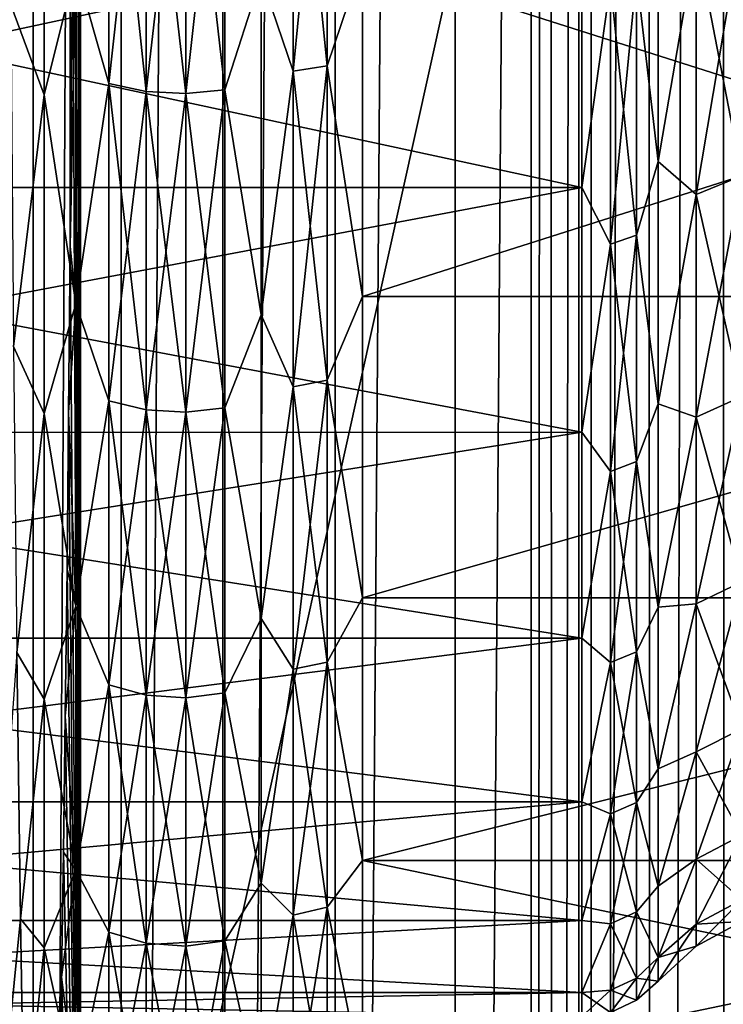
# Model space of a CAD drawing. Header units: metres. Extents: x -206 to 75, y -104 to 104.
# Tile 709 of 1056: x -40.3 to -36.77, y -15.29 to -10.35. Entities that reach past the tile are written whole.
import ezdxf

# ---------------------------------------------------------------- set-up
doc = ezdxf.new("R2010")
doc.units = ezdxf.units.M
doc.layers.add('solid_01_1-CONSUMER_THERM_B_125288', color=7, linetype='CONTINUOUS')

msp = doc.modelspace()

# ---------------------------------------------------------------- linework, layer by layer
at = {"layer": 'solid_01_1-CONSUMER_THERM_B_125288'}
for points in [[(-37.64893, 67.310463), (-65.493088, -75.014526), (-65.514557, 74.985474)], [(-37.64893, 67.310463), (-37.75058, 66.766258), (-65.493088, -75.014526)], [(-37.75058, 66.766258), (-37.7505, 66.212639), (-65.493088, -75.014526)], [(-37.7505, 66.212639), (-37.731541, -66.233742), (-65.493088, -75.014526)], [(-37.7505, 66.212639), (-37.648693, 65.668465), (-37.731541, -66.233742)], [(-37.648693, 65.668465), (-37.62989, -65.689537), (-37.731541, -66.233742)], [(-37.648693, 65.668465), (-37.448631, 65.15226), (-37.62989, -65.689537)], [(-37.448631, 65.15226), (-37.429974, -65.173279), (-37.62989, -65.689537)], [(-37.448631, 65.15226), (-37.15712, 64.68161), (-37.429974, -65.173279)], [(-37.15712, 64.68161), (-37.138596, -64.702545), (-37.429974, -65.173279)], [(-37.15712, 64.68161), (-36.784092, 64.272545), (-37.138596, -64.702545)], [(-36.784092, 64.272545), (-36.765686, -64.293373), (-37.138596, -64.702545)], [(-36.784092, 64.272545), (-36.342251, 63.938988), (-36.765686, -64.293373)], [(-38.120426, 41.018177, 108.410858), (-37.500069, 41.072453, 108.410858), (-38.120388, -41.018238, 108.410858)], [(-38.120388, -41.018238, 108.410858), (-37.500069, 41.072453, 108.410858), (-37.500031, -41.072514, 108.410858)], [(-37.500069, 41.072453, 108.410858), (37.499931, 41.072487, 108.410858), (-37.500031, -41.072514, 108.410858)], [(37.499931, 41.072487, 108.410858), (37.499969, -41.072479, 108.410858), (-37.500031, -41.072514, 108.410858)], [(-38.120426, 41.018177, 108.410858), (-38.721893, -40.857067, 108.410858), (-38.721931, 40.857006, 108.410858)], [(-38.120426, 41.018177, 108.410858), (-38.120388, -41.018238, 108.410858), (-38.721893, -40.857067, 108.410858)], [(-38.721931, 40.857006, 108.410858), (-39.286274, -40.593891, 108.410858), (-39.286312, 40.59383, 108.410858)], [(-38.721931, 40.857006, 108.410858), (-38.721893, -40.857067, 108.410858), (-39.286274, -40.593891, 108.410858)], [(-39.286312, 40.59383, 108.410858), (-39.796379, -40.236713, 108.410858), (-39.796417, 40.236649, 108.410858)], [(-39.286312, 40.59383, 108.410858), (-39.286274, -40.593891, 108.410858), (-39.796379, -40.236713, 108.410858)], [(-39.796417, 40.236649, 108.410858), (-40.236713, -39.796379, 108.410858), (-40.236752, 39.796318, 108.410858)], [(-39.796417, 40.236649, 108.410858), (-39.796379, -40.236713, 108.410858), (-40.236713, -39.796379, 108.410858)], [(-40.236752, 39.796318, 108.410858), (-40.593891, -39.286274, 108.410858), (-40.593929, 39.286209, 108.410858)], [(-40.236752, 39.796318, 108.410858), (-40.236713, -39.796379, 108.410858), (-40.593891, -39.286274, 108.410858)], [(-42.500034, -37.500031, 108.5), (42.499931, 37.500008, 108.5), (-42.500069, 37.499969, 108.5)], [(-42.500034, -37.500031, 108.5), (42.499966, -37.499992, 108.5), (42.499931, 37.500008, 108.5)], [(-40.007381, -0.000084, 6.7), (-40.000042, -18.500031, 6), (-40.000057, 18.499969, 6)], [(-40.000057, 18.499969, 6), (-40.000042, -18.500031, 6), (-31.800058, 18.499973, 6)], [(-40.000042, -18.500031, 6), (-31.800041, -18.500027, 6), (-31.800058, 18.499973, 6)], [(-40.007381, -0.000084, 6.7), (-40.008652, -2.07559, 6.821424), (-40.000042, -18.500031, 6)], [(-40.008652, -2.07559, 6.821424), (-40.012451, -4.123462, 7.184189), (-40.000042, -18.500031, 6)], [(-40.012451, -4.123462, 7.184189), (-40.018719, -6.114038, 7.782975), (-40.000042, -18.500031, 6)], [(-40.018719, -6.114038, 7.782975), (-40.027382, -8.021975, 8.610116), (-40.000042, -18.500031, 6)], [(-40.027382, -8.021975, 8.610116), (-40.038315, -9.820438, 9.654139), (-40.000042, -18.500031, 6)], [(-38.933014, -10.60709, 10.252247), (-39.093311, -10.133675, 9.818882), (-38.933014, -8.881306, 9.117181)], [(-38.933014, -8.881306, 39.88282), (-39.093311, -10.133675, 39.181118), (-38.933014, -10.60709, 38.747753)], [(-38.933014, -10.60709, 38.747753), (-38.761566, -10.579131, 38.710197), (-38.761566, -8.857896, 39.842274)], [(-38.933014, -8.881306, 39.88282), (-38.933014, -10.60709, 38.747753), (-38.761566, -8.857896, 39.842274)], [(-38.933014, -8.881306, 9.117181), (-38.761566, -8.857896, 9.157727), (-38.761566, -10.579131, 10.289802)], [(-38.933014, -10.60709, 10.252247), (-38.933014, -8.881306, 9.117181), (-38.761566, -10.579131, 10.289802)], [(-38.584896, -10.054776, 39.066814), (-38.761566, -8.857896, 39.842274), (-38.761566, -10.579131, 38.710197)], [(-38.761566, -10.579131, 10.289802), (-38.761566, -8.857896, 9.157727), (-38.584896, -10.054776, 9.933186)], [(-39.85767, -10.668637, 38.830425), (-39.85767, -8.932838, 39.972076), (-40.022545, -10.086448, 39.112755)], [(-39.85767, -8.932838, 9.027923), (-39.85767, -10.668637, 10.169576), (-40.022545, -10.086448, 9.887244)], [(-39.670082, -10.708112, 10.116551), (-39.85767, -10.668637, 10.169576), (-39.85767, -8.932838, 9.027923)], [(-39.670086, -8.965891, 8.970675), (-39.670082, -10.708112, 10.116551), (-39.85767, -8.932838, 9.027923)], [(-39.670086, -8.965891, 40.029324), (-39.85767, -8.932838, 39.972076), (-39.85767, -10.668637, 38.830425)], [(-40.18243, -10.724228, 38.905098), (-40.182434, -8.979385, 40.052696), (-40.349819, -10.274163, 39.399616)], [(-40.022545, -10.086448, 39.112755), (-40.182434, -8.979385, 40.052696), (-40.18243, -10.724228, 38.905098)], [(-39.670082, -10.708112, 38.88345), (-39.670086, -8.965891, 40.029324), (-39.85767, -10.668637, 38.830425)], [(-39.471989, -10.718734, 10.102283), (-39.670082, -10.708112, 10.116551), (-39.670086, -8.965891, 8.970675)], [(-39.471989, -8.974785, 8.95527), (-39.471989, -10.718734, 10.102283), (-39.670086, -8.965891, 8.970675)], [(-39.471989, -8.974785, 40.044731), (-39.670086, -8.965891, 40.029324), (-39.670082, -10.708112, 38.88345)], [(-39.471989, -10.718734, 38.897717), (-39.471989, -8.974785, 40.044731), (-39.670082, -10.708112, 38.88345)], [(-39.275631, -8.95897, 8.982662), (-39.275631, -10.699846, 10.127654), (-39.471989, -8.974785, 8.95527)], [(-39.275631, -8.95897, 40.017338), (-39.471989, -8.974785, 40.044731), (-39.471989, -10.718734, 38.897717)], [(-39.275631, -10.699846, 38.872345), (-39.275631, -8.95897, 40.017338), (-39.471989, -10.718734, 38.897717)], [(-39.275631, -10.699846, 10.127654), (-39.471989, -10.718734, 10.102283), (-39.471989, -8.974785, 8.95527)], [(-39.093311, -10.133675, 9.818882), (-39.275631, -10.699846, 10.127654), (-39.275631, -8.95897, 8.982662)], [(-39.093311, -10.133675, 39.181118), (-39.275631, -8.95897, 40.017338), (-39.275631, -10.699846, 38.872345)], [(-37.210426, -10.124793, 35.928493), (-37.102295, -9.671396, 36.190674), (-37.102295, -11.060365, 34.886345)], [(-37.210426, -10.124793, 13.071505), (-37.102295, -11.060365, 14.113654), (-37.102295, -9.671396, 12.809325)], [(-37.102295, -11.060365, 34.886345), (-37.102295, -9.671396, 36.190674), (-36.911087, -9.944289, 35.724751)], [(-36.911087, -9.944289, 13.275251), (-37.102295, -9.671396, 12.809325), (-37.102295, -11.060365, 14.113654)], [(-44.000046, -11.189711, 13.992211), (-37.484318, -11.189698, 13.992202), (-37.484318, -9.784488, 12.672622)], [(-44.000046, -11.189711, 13.992211), (-37.484318, -9.784488, 12.672622), (-44.000046, -9.784501, 12.672629)], [(-44.000046, -9.784501, 36.32737), (-37.484318, -9.784488, 36.327377), (-37.484318, -11.189698, 35.007797)], [(-44.000046, -11.189711, 35.00779), (-44.000046, -9.784501, 36.32737), (-37.484318, -11.189698, 35.007797)], [(-40.051361, -9.819959, 9.653821), (-40.051361, -11.484176, 10.900205), (-40.038315, -9.820438, 9.654139)], [(-40.051361, -9.819959, 9.653821), (-40.022545, -10.086448, 9.887244), (-40.051361, -11.484176, 10.900205)], [(-40.038315, -9.820438, 9.654139), (-40.051361, -11.484176, 10.900205), (-40.000042, -18.500031, 6)], [(-37.341549, -10.165159, 13.025941), (-37.484318, -9.784488, 12.672622), (-37.484318, -11.189698, 13.992202)], [(-37.484318, -11.189698, 35.007797), (-37.484318, -9.784488, 36.327377), (-37.341549, -10.165159, 35.97406)], [(-36.68211, -9.861976, 35.631836), (-36.68211, -11.131866, 34.361946), (-36.911087, -9.944289, 35.724751)], [(-36.68211, -9.861976, 13.368164), (-36.911087, -9.944289, 13.275251), (-36.911083, -11.224778, 14.55574)], [(-36.68211, -11.131866, 14.638054), (-36.68211, -9.861976, 13.368164), (-36.911083, -11.224778, 14.55574)], [(-37.102295, -11.060365, 34.886345), (-36.911087, -9.944289, 35.724751), (-36.911083, -11.224778, 34.44426)], [(-36.911083, -11.224778, 14.55574), (-36.911087, -9.944289, 13.275251), (-37.102295, -11.060365, 14.113654)], [(-36.68211, -11.131866, 34.361946), (-36.911083, -11.224778, 34.44426), (-36.911087, -9.944289, 35.724751)], [(-38.584896, -11.737302, 37.748642), (-38.584896, -10.054776, 39.066814), (-38.761566, -10.579131, 38.710197)], [(-38.761566, -10.579131, 10.289802), (-38.584896, -10.054776, 9.933186), (-38.584896, -11.737302, 11.25136)], [(-33.300045, -10.054772, 9.933185), (-33.300045, -11.737396, 11.251452), (-38.584896, -10.054776, 9.933186)], [(-33.300045, -10.054789, 39.066803), (-38.584896, -10.054776, 39.066814), (-38.584896, -11.737302, 37.748642)], [(-33.300045, -11.737396, 11.251452), (-38.584896, -11.737302, 11.25136), (-38.584896, -10.054776, 9.933186)], [(-33.300045, -11.737415, 37.748531), (-33.300045, -10.054789, 39.066803), (-38.584896, -11.737302, 37.748642)], [(-40.022545, -11.774382, 37.790337), (-40.022545, -10.086448, 39.112755), (-40.18243, -10.724228, 38.905098)], [(-40.022545, -10.086448, 9.887244), (-40.022545, -11.774382, 11.209661), (-40.051361, -11.484176, 10.900205)], [(-39.85767, -10.668637, 38.830425), (-40.022545, -10.086448, 39.112755), (-40.022545, -11.774382, 37.790337)], [(-39.85767, -10.668637, 10.169576), (-40.022545, -11.774382, 11.209661), (-40.022545, -10.086448, 9.887244)], [(-37.210426, -10.124793, 13.071505), (-37.341549, -10.165159, 13.025941), (-37.341549, -11.474089, 14.33487)], [(-37.210426, -11.428525, 14.375237), (-37.210426, -10.124793, 13.071505), (-37.341549, -11.474089, 14.33487)], [(-37.210426, -10.124793, 35.928493), (-37.210426, -11.428525, 34.624763), (-37.341549, -10.165159, 35.97406)], [(-37.210426, -10.124793, 35.928493), (-37.102295, -11.060365, 34.886345), (-37.210426, -11.428525, 34.624763)], [(-37.210426, -11.428525, 14.375237), (-37.102295, -11.060365, 14.113654), (-37.210426, -10.124793, 13.071505)], [(-39.093311, -10.133675, 9.818882), (-39.093311, -11.829402, 11.1474), (-39.275631, -10.699846, 10.127654)], [(-39.093311, -11.829402, 37.8526), (-39.093311, -10.133675, 39.181118), (-39.275631, -10.699846, 38.872345)], [(-38.933014, -10.60709, 10.252247), (-39.093311, -11.829402, 11.1474), (-39.093311, -10.133675, 9.818882)], [(-38.933014, -10.60709, 38.747753), (-39.093311, -10.133675, 39.181118), (-39.093311, -11.829402, 37.8526)], [(-37.341549, -11.474089, 14.33487), (-37.341549, -10.165159, 13.025941), (-37.484318, -11.189698, 13.992202)], [(-37.484318, -11.189698, 35.007797), (-37.341549, -10.165159, 35.97406), (-37.341549, -11.474089, 34.665131)], [(-37.210426, -11.428525, 34.624763), (-37.341549, -11.474089, 34.665131), (-37.341549, -10.165159, 35.97406)], [(-40.18243, -10.724228, 38.905098), (-40.349819, -10.274163, 39.399616), (-40.335644, -11.987603, 38.046116)], [(-38.933014, -12.189432, 11.579989), (-39.093311, -11.829402, 11.1474), (-38.933014, -10.60709, 10.252247)], [(-38.933014, -10.60709, 38.747753), (-39.093311, -11.829402, 37.8526), (-38.933014, -12.189432, 37.42001)], [(-38.933014, -12.189432, 37.42001), (-38.761566, -12.157302, 37.385956), (-38.761566, -10.579131, 38.710197)], [(-38.933014, -10.60709, 38.747753), (-38.933014, -12.189432, 37.42001), (-38.761566, -10.579131, 38.710197)], [(-38.933014, -10.60709, 10.252247), (-38.761566, -10.579131, 10.289802), (-38.761566, -12.157302, 11.614045)], [(-38.933014, -12.189432, 11.579989), (-38.933014, -10.60709, 10.252247), (-38.761566, -12.157302, 11.614045)], [(-38.584896, -11.737302, 37.748642), (-38.761566, -10.579131, 38.710197), (-38.761566, -12.157302, 37.385956)], [(-38.761566, -12.157302, 11.614045), (-38.761566, -10.579131, 10.289802), (-38.584896, -11.737302, 11.25136)], [(-39.857666, -12.26016, 37.494976), (-39.85767, -10.668637, 38.830425), (-40.022545, -11.774382, 37.790337)], [(-39.85767, -10.668637, 10.169576), (-39.857666, -12.26016, 11.505022), (-40.022545, -11.774382, 11.209661)], [(-39.670082, -12.305524, 11.456939), (-39.857666, -12.26016, 11.505022), (-39.85767, -10.668637, 10.169576)], [(-39.670082, -10.708112, 10.116551), (-39.670082, -12.305524, 11.456939), (-39.85767, -10.668637, 10.169576)], [(-39.670082, -10.708112, 38.88345), (-39.85767, -10.668637, 38.830425), (-39.857666, -12.26016, 37.494976)], [(-39.670082, -12.305524, 37.54306), (-39.670082, -10.708112, 38.88345), (-39.857666, -12.26016, 37.494976)], [(-39.471989, -12.317731, 11.444001), (-39.670082, -12.305524, 11.456939), (-39.670082, -10.708112, 10.116551)], [(-39.471989, -10.718734, 10.102283), (-39.471989, -12.317731, 11.444001), (-39.670082, -10.708112, 10.116551)], [(-39.471989, -10.718734, 38.897717), (-39.670082, -10.708112, 38.88345), (-39.670082, -12.305524, 37.54306)], [(-39.471989, -12.317731, 37.556), (-39.471989, -10.718734, 38.897717), (-39.670082, -12.305524, 37.54306)], [(-39.275631, -10.699846, 10.127654), (-39.275627, -12.296025, 11.467008), (-39.471989, -10.718734, 10.102283)], [(-39.275631, -10.699846, 38.872345), (-39.471989, -10.718734, 38.897717), (-39.471989, -12.317731, 37.556)], [(-39.275627, -12.296025, 37.532993), (-39.275631, -10.699846, 38.872345), (-39.471989, -12.317731, 37.556)], [(-39.275627, -12.296025, 11.467008), (-39.471989, -12.317731, 11.444001), (-39.471989, -10.718734, 10.102283)], [(-39.093311, -11.829402, 11.1474), (-39.275627, -12.296025, 11.467008), (-39.275631, -10.699846, 10.127654)], [(-39.093311, -11.829402, 37.8526), (-39.275631, -10.699846, 38.872345), (-39.275627, -12.296025, 37.532993)], [(-40.18243, -12.324044, 37.562691), (-40.18243, -10.724228, 38.905098), (-40.335644, -11.987603, 38.046116)], [(-40.022545, -11.774382, 37.790337), (-40.18243, -10.724228, 38.905098), (-40.18243, -12.324044, 37.562691)], [(-37.210426, -11.428525, 34.624763), (-37.102295, -11.060365, 34.886345), (-37.102295, -12.274905, 33.418221)], [(-37.210426, -11.428525, 14.375237), (-37.102295, -12.274905, 15.58178), (-37.102295, -11.060365, 14.113654)], [(-37.102295, -12.274905, 33.418221), (-37.102295, -11.060365, 34.886345), (-36.911083, -11.224778, 34.44426)], [(-36.911083, -11.224778, 14.55574), (-37.102295, -11.060365, 14.113654), (-37.102295, -12.274905, 15.58178)], [(-36.68211, -11.131866, 34.361946), (-36.68211, -12.239428, 32.948246), (-36.911083, -11.224778, 34.44426)], [(-36.68211, -11.131866, 14.638054), (-36.911083, -11.224778, 14.55574), (-36.911083, -12.341585, 15.981239)], [(-36.68211, -12.239428, 16.051754), (-36.68211, -11.131866, 14.638054), (-36.911083, -12.341585, 15.981239)], [(-44.000046, -12.418452, 15.477508), (-37.484318, -12.418441, 15.477496), (-37.484318, -11.189698, 13.992202)], [(-44.000046, -12.418452, 15.477508), (-37.484318, -11.189698, 13.992202), (-44.000046, -11.189711, 13.992211)], [(-44.000046, -11.189711, 35.00779), (-37.484318, -11.189698, 35.007797), (-37.484318, -12.418441, 33.522503)], [(-44.000046, -12.418452, 33.522491), (-44.000046, -11.189711, 35.00779), (-37.484318, -12.418441, 33.522503)], [(-37.341549, -11.474089, 14.33487), (-37.484318, -11.189698, 13.992202), (-37.484318, -12.418441, 15.477496)], [(-37.484318, -12.418441, 33.522503), (-37.484318, -11.189698, 35.007797), (-37.341549, -11.474089, 34.665131)], [(-37.102295, -12.274905, 33.418221), (-36.911083, -11.224778, 34.44426), (-36.911083, -12.341585, 33.018761)], [(-36.911083, -12.341585, 15.981239), (-36.911083, -11.224778, 14.55574), (-37.102295, -12.274905, 15.58178)], [(-36.68211, -12.239428, 32.948246), (-36.911083, -12.341585, 33.018761), (-36.911083, -11.224778, 34.44426)], [(-37.210426, -11.428525, 14.375237), (-37.341549, -11.474089, 14.33487), (-37.341549, -12.615701, 15.792031)], [(-37.210426, -12.565603, 15.826611), (-37.210426, -11.428525, 14.375237), (-37.341549, -12.615701, 15.792031)], [(-37.210426, -11.428525, 34.624763), (-37.210426, -12.565603, 33.173389), (-37.341549, -11.474089, 34.665131)], [(-37.210426, -11.428525, 34.624763), (-37.102295, -12.274905, 33.418221), (-37.210426, -12.565603, 33.173389)], [(-37.210426, -12.565603, 15.826611), (-37.102295, -12.274905, 15.58178), (-37.210426, -11.428525, 14.375237)], [(-40.051361, -11.484176, 10.900205), (-40.059067, -12.318703, 11.635873), (-40.000042, -18.500031, 6)], [(-40.022545, -11.774382, 11.209661), (-40.059067, -12.318703, 11.635873), (-40.051361, -11.484176, 10.900205)], [(-37.341549, -12.615701, 15.792031), (-37.341549, -11.474089, 14.33487), (-37.484318, -12.418441, 15.477496)], [(-37.484318, -12.418441, 33.522503), (-37.341549, -11.474089, 34.665131), (-37.341549, -12.615701, 33.20797)], [(-37.210426, -12.565603, 33.173389), (-37.341549, -12.615701, 33.20797), (-37.341549, -11.474089, 34.665131)], [(-38.584892, -13.248671, 36.23727), (-38.584896, -11.737302, 37.748642), (-38.761566, -12.157302, 37.385956)], [(-38.761566, -12.157302, 11.614045), (-38.584896, -11.737302, 11.25136), (-38.584892, -13.248671, 12.762729)], [(-33.300045, -11.737415, 37.748531), (-38.584896, -11.737302, 37.748642), (-38.584892, -13.248671, 36.23727)], [(-33.300045, -11.737396, 11.251452), (-38.584892, -13.248671, 12.762729), (-38.584896, -11.737302, 11.25136)], [(-33.300045, -11.737396, 11.251452), (-33.300045, -13.248784, 12.76287), (-38.584892, -13.248671, 12.762729)], [(-33.300045, -13.2488, 36.23711), (-33.300045, -11.737415, 37.748531), (-38.584892, -13.248671, 36.23727)], [(-40.022545, -13.290535, 36.274166), (-40.022545, -11.774382, 37.790337), (-40.18243, -12.324044, 37.562691)], [(-40.022545, -11.774382, 11.209661), (-40.022545, -13.290535, 12.725836), (-40.059067, -12.318703, 11.635873)], [(-39.857666, -12.26016, 37.494976), (-40.022545, -11.774382, 37.790337), (-40.022545, -13.290535, 36.274166)], [(-39.857666, -12.26016, 11.505022), (-40.022545, -13.290535, 12.725836), (-40.022545, -11.774382, 11.209661)], [(-39.093311, -11.829402, 11.1474), (-39.093311, -13.352631, 12.670629), (-39.275627, -12.296025, 11.467008)], [(-39.093311, -13.352631, 36.329372), (-39.093311, -11.829402, 37.8526), (-39.275627, -12.296025, 37.532993)], [(-38.933014, -12.189432, 11.579989), (-39.093311, -13.352631, 12.670629), (-39.093311, -11.829402, 11.1474)], [(-38.933014, -12.189432, 37.42001), (-39.093311, -11.829402, 37.8526), (-39.093311, -13.352631, 36.329372)], [(-40.18243, -12.324044, 37.562691), (-40.335644, -11.987603, 38.046116), (-40.319405, -13.523507, 36.495472)], [(-38.933014, -13.606933, 13.082453), (-39.093311, -13.352631, 12.670629), (-38.933014, -12.189432, 11.579989)], [(-38.933014, -12.189432, 37.42001), (-39.093311, -13.352631, 36.329372), (-38.933014, -13.606933, 35.917545)], [(-38.933014, -13.606933, 35.917545), (-38.761566, -13.571067, 35.887451), (-38.761566, -12.157302, 37.385956)], [(-38.933014, -12.189432, 37.42001), (-38.933014, -13.606933, 35.917545), (-38.761566, -12.157302, 37.385956)], [(-38.933014, -12.189432, 11.579989), (-38.761566, -12.157302, 11.614045), (-38.761566, -13.571067, 13.112548)], [(-38.933014, -13.606933, 13.082453), (-38.933014, -12.189432, 11.579989), (-38.761566, -13.571067, 13.112548)], [(-38.584892, -13.248671, 36.23727), (-38.761566, -12.157302, 37.385956), (-38.761566, -13.571067, 35.887451)], [(-38.761566, -13.571067, 13.112548), (-38.761566, -12.157302, 11.614045), (-38.584892, -13.248671, 12.762729)], [(-36.68211, -12.239428, 32.948246), (-36.68211, -13.168512, 31.411352), (-36.911083, -12.341585, 33.018761)], [(-36.68211, -12.239428, 16.051754), (-36.911083, -12.341585, 15.981239), (-36.911083, -13.278424, 17.53096)], [(-36.68211, -13.168512, 17.588648), (-36.68211, -12.239428, 16.051754), (-36.911083, -13.278424, 17.53096)], [(-39.857666, -13.685886, 35.983795), (-39.857666, -12.26016, 37.494976), (-40.022545, -13.290535, 36.274166)], [(-39.857666, -12.26016, 11.505022), (-39.857666, -13.685886, 13.016204), (-40.022545, -13.290535, 12.725836)], [(-39.670082, -13.736526, 12.973712), (-39.857666, -13.685886, 13.016204), (-39.857666, -12.26016, 11.505022)], [(-39.670082, -12.305524, 11.456939), (-39.670082, -13.736526, 12.973712), (-39.857666, -12.26016, 11.505022)], [(-39.670082, -12.305524, 37.54306), (-39.857666, -12.26016, 37.494976), (-39.857666, -13.685886, 35.983795)], [(-39.275627, -12.296025, 11.467008), (-39.275627, -13.725923, 12.98261), (-39.471989, -12.317731, 11.444001)], [(-39.275627, -12.296025, 37.532993), (-39.471989, -12.317731, 37.556), (-39.471989, -13.750152, 36.03772)], [(-39.275627, -13.725923, 36.017391), (-39.275627, -12.296025, 37.532993), (-39.471989, -13.750152, 36.03772)], [(-39.093311, -13.352631, 12.670629), (-39.275627, -13.725923, 12.98261), (-39.275627, -12.296025, 11.467008)], [(-39.093311, -13.352631, 36.329372), (-39.275627, -12.296025, 37.532993), (-39.275627, -13.725923, 36.017391)], [(-37.210426, -12.565603, 33.173389), (-37.102295, -12.274905, 33.418221), (-37.102291, -13.295863, 31.809446)], [(-37.210426, -12.565603, 15.826611), (-37.102291, -13.295863, 17.190554), (-37.102295, -12.274905, 15.58178)], [(-37.102291, -13.295863, 31.809446), (-37.102295, -12.274905, 33.418221), (-36.911083, -12.341585, 33.018761)], [(-36.911083, -12.341585, 15.981239), (-37.102295, -12.274905, 15.58178), (-37.102291, -13.295863, 17.190554)], [(-40.18243, -13.757199, 36.043636), (-40.18243, -12.324044, 37.562691), (-40.319405, -13.523507, 36.495472)], [(-40.022545, -13.290535, 36.274166), (-40.18243, -12.324044, 37.562691), (-40.18243, -13.757199, 36.043636)], [(-40.059067, -12.318703, 11.635873), (-40.067291, -13.1056, 12.421453), (-40.000042, -18.500031, 6)], [(-40.022545, -13.290535, 12.725836), (-40.067291, -13.1056, 12.421453), (-40.059067, -12.318703, 11.635873)], [(-39.670082, -13.736526, 36.026287), (-39.670082, -12.305524, 37.54306), (-39.857666, -13.685886, 35.983795)], [(-39.471989, -13.750152, 12.962278), (-39.670082, -13.736526, 12.973712), (-39.670082, -12.305524, 11.456939)], [(-39.471989, -12.317731, 11.444001), (-39.471989, -13.750152, 12.962278), (-39.670082, -12.305524, 11.456939)], [(-39.471989, -12.317731, 37.556), (-39.670082, -12.305524, 37.54306), (-39.670082, -13.736526, 36.026287)], [(-39.471989, -13.750152, 36.03772), (-39.471989, -12.317731, 37.556), (-39.670082, -13.736526, 36.026287)], [(-39.275627, -13.725923, 12.98261), (-39.471989, -13.750152, 12.962278), (-39.471989, -12.317731, 11.444001)], [(-37.102291, -13.295863, 31.809446), (-36.911083, -12.341585, 33.018761), (-36.911083, -13.278424, 31.46904)], [(-36.911083, -13.278424, 17.53096), (-36.911083, -12.341585, 15.981239), (-37.102291, -13.295863, 17.190554)], [(-36.68211, -13.168512, 31.411352), (-36.911083, -13.278424, 31.46904), (-36.911083, -12.341585, 33.018761)], [(-44.000046, -13.451346, 17.105093), (-37.484314, -13.451338, 17.105082), (-37.484318, -12.418441, 15.477496)], [(-44.000046, -13.451346, 17.105093), (-37.484318, -12.418441, 15.477496), (-44.000046, -12.418452, 15.477508)], [(-44.000046, -12.418452, 33.522491), (-37.484318, -12.418441, 33.522503), (-37.484314, -13.451338, 31.894918)], [(-44.000046, -13.451346, 31.894907), (-44.000046, -12.418452, 33.522491), (-37.484314, -13.451338, 31.894918)], [(-37.341549, -12.615701, 15.792031), (-37.484318, -12.418441, 15.477496), (-37.484314, -13.451338, 17.105082)], [(-37.484314, -13.451338, 31.894918), (-37.484318, -12.418441, 33.522503), (-37.341549, -12.615701, 33.20797)], [(-37.210426, -12.565603, 15.826611), (-37.341549, -12.615701, 15.792031), (-37.341549, -13.573348, 17.376173)], [(-37.210426, -13.519448, 17.404463), (-37.210426, -12.565603, 15.826611), (-37.341549, -13.573348, 17.376173)], [(-37.210426, -12.565603, 33.173389), (-37.210426, -13.519448, 31.595537), (-37.341549, -12.615701, 33.20797)], [(-37.210426, -12.565603, 33.173389), (-37.102291, -13.295863, 31.809446), (-37.210426, -13.519448, 31.595537)], [(-37.210426, -13.519448, 17.404463), (-37.102291, -13.295863, 17.190554), (-37.210426, -12.565603, 15.826611)], [(-37.341549, -13.573348, 17.376173), (-37.341549, -12.615701, 15.792031), (-37.484314, -13.451338, 17.105082)], [(-37.484314, -13.451338, 31.894918), (-37.341549, -12.615701, 33.20797), (-37.341549, -13.573348, 31.623827)], [(-37.210426, -13.519448, 31.595537), (-37.341549, -13.573348, 31.623827), (-37.341549, -12.615701, 33.20797)], [(-40.067291, -13.1056, 12.421453), (-40.076012, -13.842073, 13.254092), (-40.000042, -18.500031, 6)], [(-40.022545, -13.290535, 12.725836), (-40.076012, -13.842073, 13.254092), (-40.067291, -13.1056, 12.421453)], [(-36.68211, -13.168512, 31.411352), (-36.68211, -13.905571, 29.773676), (-36.911083, -13.278424, 31.46904)], [(-36.68211, -13.168512, 17.588648), (-36.911083, -13.278424, 17.53096), (-36.911083, -14.021635, 19.182306)], [(-36.68211, -13.905571, 19.226324), (-36.68211, -13.168512, 17.588648), (-36.911083, -14.021635, 19.182306)], [(-38.584892, -14.566845, 34.554745), (-38.584892, -13.248671, 36.23727), (-38.761566, -13.571067, 35.887451)], [(-38.761566, -13.571067, 13.112548), (-38.584892, -13.248671, 12.762729), (-38.584892, -14.566845, 14.445254)], [(-33.300045, -13.2488, 36.23711), (-38.584892, -13.248671, 36.23727), (-38.584892, -14.566845, 34.554745)], [(-33.300045, -13.248784, 12.76287), (-38.584892, -14.566845, 14.445254), (-38.584892, -13.248671, 12.762729)], [(-33.300045, -13.248784, 12.76287), (-33.300045, -14.566917, 14.445373), (-38.584892, -14.566845, 14.445254)], [(-33.300045, -14.566931, 34.554607), (-33.300045, -13.2488, 36.23711), (-38.584892, -14.566845, 34.554745)], [(-37.102291, -14.107139, 30.0854), (-36.911083, -13.278424, 31.46904), (-36.911083, -14.021635, 29.817694)], [(-37.102291, -14.107139, 30.0854), (-37.102291, -13.295863, 31.809446), (-36.911083, -13.278424, 31.46904)], [(-36.911083, -13.278424, 17.53096), (-37.102291, -13.295863, 17.190554), (-37.102291, -14.107139, 18.9146)], [(-36.911083, -14.021635, 19.182306), (-36.911083, -13.278424, 17.53096), (-37.102291, -14.107139, 18.9146)], [(-36.68211, -13.905571, 29.773676), (-36.911083, -14.021635, 29.817694), (-36.911083, -13.278424, 31.46904)], [(-40.022545, -14.612825, 34.586361), (-40.022545, -13.290535, 36.274166), (-40.18243, -13.757199, 36.043636)], [(-40.022545, -13.290535, 12.725836), (-40.022545, -14.612825, 14.413639), (-40.076012, -13.842073, 13.254092)], [(-39.857666, -13.685886, 35.983795), (-40.022545, -13.290535, 36.274166), (-40.022545, -14.612825, 34.586361)], [(-39.857666, -13.685886, 13.016204), (-40.022545, -14.612825, 14.413639), (-40.022545, -13.290535, 12.725836)], [(-37.210426, -13.519448, 31.595537), (-37.102291, -13.295863, 31.809446), (-37.102291, -14.107139, 30.0854)], [(-37.210426, -13.519448, 17.404463), (-37.102291, -14.107139, 18.9146), (-37.102291, -13.295863, 17.190554)], [(-39.093311, -13.352631, 12.670629), (-39.093311, -14.681149, 14.366356), (-39.275627, -13.725923, 12.98261)], [(-39.093311, -14.681149, 34.633644), (-39.093311, -13.352631, 36.329372), (-39.275627, -13.725923, 36.017391)], [(-38.933014, -13.606933, 13.082453), (-39.093311, -14.681149, 14.366356), (-39.093311, -13.352631, 12.670629)], [(-38.933014, -13.606933, 35.917545), (-39.093311, -13.352631, 36.329372), (-39.093311, -14.681149, 34.633644)], [(-44.000042, -14.272106, 18.849298), (-37.484314, -13.451338, 17.105082), (-44.000046, -13.451346, 17.105093)], [(-44.000046, -13.451346, 31.894907), (-37.484314, -13.451338, 31.894918), (-37.484314, -14.272099, 30.150711)], [(-44.000042, -14.272106, 30.150702), (-44.000046, -13.451346, 31.894907), (-37.484314, -14.272099, 30.150711)], [(-44.000042, -14.272106, 18.849298), (-37.484314, -14.272099, 18.849289), (-37.484314, -13.451338, 17.105082)], [(-37.341549, -13.573348, 17.376173), (-37.484314, -13.451338, 17.105082), (-37.484314, -14.272099, 18.849289)], [(-37.484314, -14.272099, 30.150711), (-37.484314, -13.451338, 31.894918), (-37.341549, -13.573348, 31.623827)], [(-40.301342, -14.85929, 34.770786), (-40.319405, -13.523507, 36.495472), (-40.722633, -19.102186, 75)], [(-40.18243, -13.757199, 36.043636), (-40.319405, -13.523507, 36.495472), (-40.301342, -14.85929, 34.770786)], [(-37.210426, -13.519448, 17.404463), (-37.341549, -13.573348, 17.376173), (-37.341549, -14.333066, 19.064196)], [(-37.210426, -14.276149, 19.085783), (-37.210426, -13.519448, 17.404463), (-37.341549, -14.333066, 19.064196)], [(-37.210426, -13.519448, 31.595537), (-37.210426, -14.276149, 29.914217), (-37.341549, -13.573348, 31.623827)], [(-37.210426, -13.519448, 31.595537), (-37.102291, -14.107139, 30.0854), (-37.210426, -14.276149, 29.914217)], [(-37.210426, -14.276149, 19.085783), (-37.102291, -14.107139, 18.9146), (-37.210426, -13.519448, 17.404463)], [(-38.933014, -13.606933, 35.917545), (-38.93301, -14.840425, 34.260681), (-38.761566, -13.571067, 35.887451)], [(-38.933014, -13.606933, 13.082453), (-38.761566, -13.571067, 13.112548), (-38.761566, -14.801307, 14.765047)], [(-38.93301, -14.840425, 34.260681), (-38.761566, -14.801307, 34.234951), (-38.761566, -13.571067, 35.887451)], [(-38.584892, -14.566845, 34.554745), (-38.761566, -13.571067, 35.887451), (-38.761566, -14.801307, 34.234951)], [(-38.761566, -14.801307, 14.765047), (-38.761566, -13.571067, 13.112548), (-38.584892, -14.566845, 14.445254)], [(-37.341549, -14.333066, 19.064196), (-37.341549, -13.573348, 17.376173), (-37.484314, -14.272099, 18.849289)], [(-37.484314, -14.272099, 30.150711), (-37.341549, -13.573348, 31.623827), (-37.341549, -14.333066, 29.935804)], [(-37.210426, -14.276149, 29.914217), (-37.341549, -14.333066, 29.935804), (-37.341549, -13.573348, 31.623827)], [(-38.93301, -14.840425, 14.73932), (-39.093311, -14.681149, 14.366356), (-38.933014, -13.606933, 13.082453)], [(-38.933014, -13.606933, 35.917545), (-39.093311, -14.681149, 34.633644), (-38.93301, -14.840425, 34.260681)], [(-38.93301, -14.840425, 14.73932), (-38.933014, -13.606933, 13.082453), (-38.761566, -14.801307, 14.765047)], [(-39.857666, -14.926536, 34.317318), (-39.857666, -13.685886, 35.983795), (-40.022545, -14.612825, 34.586361)], [(-39.857666, -13.685886, 13.016204), (-39.857666, -14.926536, 14.682684), (-40.022545, -14.612825, 14.413639)], [(-39.670082, -14.981765, 14.646358), (-39.857666, -14.926536, 14.682684), (-39.857666, -13.685886, 13.016204)], [(-39.670082, -13.736526, 12.973712), (-39.670082, -14.981765, 14.646358), (-39.857666, -13.685886, 13.016204)], [(-39.670082, -13.736526, 36.026287), (-39.857666, -13.685886, 35.983795), (-39.857666, -14.926536, 34.317318)], [(-39.275627, -13.725923, 12.98261), (-39.275627, -14.9702, 14.653965), (-39.471989, -13.750152, 12.962278)], [(-39.275627, -13.725923, 36.017391), (-39.471989, -13.750152, 36.03772), (-39.471989, -14.996626, 34.363415)], [(-39.275627, -14.9702, 34.346035), (-39.275627, -13.725923, 36.017391), (-39.471989, -14.996626, 34.363415)], [(-39.093311, -14.681149, 14.366356), (-39.275627, -14.9702, 14.653965), (-39.275627, -13.725923, 12.98261)], [(-39.093311, -14.681149, 34.633644), (-39.275627, -13.725923, 36.017391), (-39.275627, -14.9702, 34.346035)], [(-40.18243, -15.004313, 34.368473), (-40.18243, -13.757199, 36.043636), (-40.301342, -14.85929, 34.770786)], [(-40.022545, -14.612825, 34.586361), (-40.18243, -13.757199, 36.043636), (-40.18243, -15.004313, 34.368473)], [(-39.670082, -14.981765, 34.353642), (-39.670082, -13.736526, 36.026287), (-39.857666, -14.926536, 34.317318)], [(-39.471989, -14.996626, 14.636584), (-39.670082, -14.981765, 14.646358), (-39.670082, -13.736526, 12.973712)], [(-39.471989, -13.750152, 12.962278), (-39.471989, -14.996626, 14.636584), (-39.670082, -13.736526, 12.973712)], [(-39.471989, -13.750152, 36.03772), (-39.670082, -13.736526, 36.026287), (-39.670082, -14.981765, 34.353642)], [(-39.471989, -14.996626, 34.363415), (-39.471989, -13.750152, 36.03772), (-39.670082, -14.981765, 34.353642)], [(-39.275627, -14.9702, 14.653965), (-39.471989, -14.996626, 14.636584), (-39.471989, -13.750152, 12.962278)], [(-40.076012, -13.842073, 13.254092), (-40.08519, -14.525195, 14.130426), (-40.000042, -18.500031, 6)], [(-40.022545, -14.612825, 14.413639), (-40.08519, -14.525195, 14.130426), (-40.076012, -13.842073, 13.254092)], [(-36.68211, -13.905571, 29.773676), (-36.68211, -14.439856, 28.059097), (-36.911083, -14.021635, 29.817694)], [(-36.68211, -13.905571, 19.226324), (-36.911083, -14.021635, 19.182306), (-36.911083, -14.560379, 20.911196)], [(-36.68211, -14.439856, 20.940903), (-36.68211, -13.905571, 19.226324), (-36.911083, -14.560379, 20.911196)], [(-37.102291, -14.695936, 28.273268), (-36.911083, -14.021635, 29.817694), (-36.911083, -14.560379, 28.088804)], [(-37.102291, -14.695936, 28.273268), (-37.102291, -14.107139, 30.0854), (-36.911083, -14.021635, 29.817694)], [(-36.911083, -14.021635, 19.182306), (-37.102291, -14.107139, 18.9146), (-37.102291, -14.695936, 20.726732)], [(-36.911083, -14.560379, 20.911196), (-36.911083, -14.021635, 19.182306), (-37.102291, -14.695936, 20.726732)], [(-36.68211, -14.439856, 28.059097), (-36.911083, -14.560379, 28.088804), (-36.911083, -14.021635, 29.817694)], [(-37.210426, -14.276149, 29.914217), (-37.102291, -14.107139, 30.0854), (-37.102291, -14.695936, 28.273268)], [(-37.210426, -14.276149, 19.085783), (-37.102291, -14.695936, 20.726732), (-37.102291, -14.107139, 18.9146)], [(-44.000042, -14.867786, 20.682619), (-37.484314, -14.867782, 20.68261), (-37.484314, -14.272099, 18.849289)], [(-44.000042, -14.867786, 20.682619), (-37.484314, -14.272099, 18.849289), (-44.000042, -14.272106, 18.849298)], [(-44.000042, -14.272106, 30.150702), (-37.484314, -14.272099, 30.150711), (-37.484314, -14.867782, 28.31739)], [(-44.000042, -14.867786, 28.317381), (-44.000042, -14.272106, 30.150702), (-37.484314, -14.867782, 28.31739)], [(-37.341549, -14.333066, 19.064196), (-37.484314, -14.272099, 18.849289), (-37.484314, -14.867782, 20.68261)], [(-37.484314, -14.867782, 28.31739), (-37.484314, -14.272099, 30.150711), (-37.341549, -14.333066, 29.935804)], [(-37.210426, -14.276149, 19.085783), (-37.341549, -14.333066, 19.064196), (-37.341549, -14.883776, 20.831486)], [(-37.210426, -14.824672, 20.846054), (-37.210426, -14.276149, 19.085783), (-37.341549, -14.883776, 20.831486)], [(-37.210426, -14.276149, 29.914217), (-37.210426, -14.824672, 28.153946), (-37.341549, -14.333066, 29.935804)], [(-37.210426, -14.276149, 29.914217), (-37.102291, -14.695936, 28.273268), (-37.210426, -14.824672, 28.153946)], [(-37.210426, -14.824672, 20.846054), (-37.102291, -14.695936, 20.726732), (-37.210426, -14.276149, 19.085783)], [(-37.341549, -14.883776, 20.831486), (-37.341549, -14.333066, 19.064196), (-37.484314, -14.867782, 20.68261)], [(-37.484314, -14.867782, 28.31739), (-37.341549, -14.333066, 29.935804), (-37.341549, -14.883776, 28.168514)], [(-37.210426, -14.824672, 28.153946), (-37.341549, -14.883776, 28.168514), (-37.341549, -14.333066, 29.935804)], [(-36.68211, -14.439856, 28.059097), (-36.68211, -14.763575, 26.29262), (-36.911083, -14.560379, 28.088804)], [(-36.68211, -14.439856, 20.940903), (-36.911083, -14.560379, 20.911196), (-36.911083, -14.8868, 22.692419)], [(-36.68211, -14.763575, 22.70738), (-36.68211, -14.439856, 20.940903), (-36.911083, -14.8868, 22.692419)], [(-40.08519, -14.525195, 14.130426), (-40.094788, -15.152488, 15.047215), (-40.000042, -18.500031, 6)], [(-40.022545, -14.612825, 14.413639), (-40.094788, -15.152488, 15.047215), (-40.08519, -14.525195, 14.130426)], [(-38.584892, -15.672602, 32.725601), (-38.584892, -14.566845, 34.554745), (-38.761566, -14.801307, 34.234951)], [(-38.761566, -14.801307, 14.765047), (-38.584892, -14.566845, 14.445254), (-38.584892, -15.672602, 16.274401)], [(-33.300045, -14.566931, 34.554607), (-38.584892, -14.566845, 34.554745), (-38.584892, -15.672602, 32.725601)], [(-33.300041, -15.672616, 16.274437), (-38.584892, -15.672602, 16.274401), (-38.584892, -14.566845, 14.445254)], [(-33.300045, -14.566917, 14.445373), (-33.300041, -15.672616, 16.274437), (-38.584892, -14.566845, 14.445254)], [(-33.300041, -15.672626, 32.725544), (-33.300045, -14.566931, 34.554607), (-38.584892, -15.672602, 32.725601)], [(-37.102291, -15.05297, 26.401628), (-36.911083, -14.560379, 28.088804), (-36.911083, -14.8868, 26.307581)], [(-37.102291, -15.05297, 26.401628), (-37.102291, -14.695936, 28.273268), (-36.911083, -14.560379, 28.088804)], [(-36.911083, -14.560379, 20.911196), (-37.102291, -14.695936, 20.726732), (-37.102291, -15.05297, 22.598372)], [(-36.911083, -14.8868, 22.692419), (-36.911083, -14.560379, 20.911196), (-37.102291, -15.05297, 22.598372)], [(-36.68211, -14.763575, 26.29262), (-36.911083, -14.8868, 26.307581), (-36.911083, -14.560379, 28.088804)], [(-40.022541, -15.722013, 32.751526), (-40.022545, -14.612825, 34.586361), (-40.18243, -15.004313, 34.368473)], [(-40.022545, -14.612825, 14.413639), (-40.022541, -15.722013, 16.248472), (-40.094788, -15.152488, 15.047215)], [(-39.857666, -14.926536, 34.317318), (-40.022545, -14.612825, 34.586361), (-40.022541, -15.722013, 32.751526)], [(-39.857666, -14.926536, 14.682684), (-40.022541, -15.722013, 16.248472), (-40.022545, -14.612825, 14.413639)], [(-39.093311, -14.681149, 14.366356), (-39.093307, -15.795583, 16.209854), (-39.275627, -14.9702, 14.653965)], [(-39.093307, -15.795583, 32.790146), (-39.093311, -14.681149, 34.633644), (-39.275627, -14.9702, 34.346035)], [(-38.93301, -14.840425, 14.73932), (-39.093307, -15.795583, 16.209854), (-39.093311, -14.681149, 14.366356)], [(-38.93301, -14.840425, 34.260681), (-39.093311, -14.681149, 34.633644), (-39.093307, -15.795583, 32.790146)], [(-37.210426, -14.824672, 28.153946), (-37.102291, -14.695936, 28.273268), (-37.102291, -15.05297, 26.401628)], [(-37.210426, -14.824672, 20.846054), (-37.102291, -15.05297, 22.598372), (-37.102291, -14.695936, 20.726732)], [(-36.68211, -14.763575, 22.70738), (-36.911083, -14.996139, 24.5), (-36.68211, -14.872008, 24.5)], [(-36.68211, -14.763575, 22.70738), (-36.911083, -14.8868, 22.692419), (-36.911083, -14.996139, 24.5)], [(-36.68211, -14.763575, 26.29262), (-36.68211, -14.872008, 24.5), (-36.911083, -14.8868, 26.307581)], [(-38.93301, -15.873224, 32.471817), (-38.761566, -15.831386, 32.450806), (-38.761566, -14.801307, 34.234951)], [(-38.93301, -14.840425, 34.260681), (-38.93301, -15.873224, 32.471817), (-38.761566, -14.801307, 34.234951)], [(-38.93301, -14.840425, 14.73932), (-38.761566, -14.801307, 14.765047), (-38.761566, -15.831386, 16.549194)], [(-38.584892, -15.672602, 32.725601), (-38.761566, -14.801307, 34.234951), (-38.761566, -15.831386, 32.450806)], [(-38.761566, -15.831386, 16.549194), (-38.761566, -14.801307, 14.765047), (-38.584892, -15.672602, 16.274401)], [(-44.000042, -15.228994, 22.576139), (-37.484314, -15.228991, 22.576136), (-37.484314, -14.867782, 20.68261)], [(-44.000042, -15.228994, 22.576139), (-37.484314, -14.867782, 20.68261), (-44.000042, -14.867786, 20.682619)], [(-44.000042, -14.867786, 28.317381), (-37.484314, -14.867782, 28.31739), (-37.484314, -15.228991, 26.423864)], [(-44.000042, -15.228994, 26.423861), (-44.000042, -14.867786, 28.317381), (-37.484314, -15.228991, 26.423864)], [(-40.281727, -15.975369, 32.89769), (-40.301342, -14.85929, 34.770786), (-40.722633, -19.102186, 75)], [(-40.18243, -15.004313, 34.368473), (-40.301342, -14.85929, 34.770786), (-40.281727, -15.975369, 32.89769)], [(-38.93301, -15.873224, 16.528183), (-39.093307, -15.795583, 16.209854), (-38.93301, -14.840425, 14.73932)], [(-38.93301, -14.840425, 34.260681), (-39.093307, -15.795583, 32.790146), (-38.93301, -15.873224, 32.471817)], [(-38.93301, -15.873224, 16.528183), (-38.93301, -14.840425, 14.73932), (-38.761566, -15.831386, 16.549194)], [(-37.341549, -14.883776, 20.831486), (-37.484314, -14.867782, 20.68261), (-37.484314, -15.228991, 22.576136)], [(-37.484314, -15.228991, 26.423864), (-37.484314, -14.867782, 28.31739), (-37.341549, -14.883776, 28.168514)], [(-37.210426, -14.824672, 20.846054), (-37.341549, -14.883776, 20.831486), (-37.341549, -15.217447, 22.652271)], [(-37.210426, -15.157018, 22.659609), (-37.210426, -14.824672, 20.846054), (-37.341549, -15.217447, 22.652271)], [(-37.210426, -14.824672, 28.153946), (-37.210426, -15.157018, 26.340391), (-37.341549, -14.883776, 28.168514)], [(-37.210426, -14.824672, 28.153946), (-37.102291, -15.05297, 26.401628), (-37.210426, -15.157018, 26.340391)], [(-37.210426, -15.157018, 22.659609), (-37.102291, -15.05297, 22.598372), (-37.210426, -14.824672, 20.846054)], [(-37.341549, -15.217447, 22.652271), (-37.341549, -14.883776, 20.831486), (-37.484314, -15.228991, 22.576136)], [(-37.484314, -15.228991, 26.423864), (-37.341549, -14.883776, 28.168514), (-37.341549, -15.217447, 26.347729)], [(-37.210426, -15.157018, 26.340391), (-37.341549, -15.217447, 26.347729), (-37.341549, -14.883776, 28.168514)], [(-36.911083, -14.8868, 22.692419), (-37.102291, -15.17261, 24.5), (-36.911083, -14.996139, 24.5)], [(-36.911083, -14.8868, 22.692419), (-37.102291, -15.05297, 22.598372), (-37.102291, -15.17261, 24.5)], [(-37.102291, -15.05297, 26.401628), (-36.911083, -14.8868, 26.307581), (-36.911083, -14.996139, 24.5)], [(-36.68211, -14.872008, 24.5), (-36.911083, -14.996139, 24.5), (-36.911083, -14.8868, 26.307581)], [(-39.857666, -15.965328, 32.518074), (-39.857666, -14.926536, 34.317318), (-40.022541, -15.722013, 32.751526)], [(-39.857666, -14.926536, 14.682684), (-39.857666, -15.965328, 16.481926), (-40.022541, -15.722013, 16.248472)], [(-39.670082, -16.024401, 16.452259), (-39.857666, -15.965328, 16.481926), (-39.857666, -14.926536, 14.682684)], [(-39.670082, -14.981765, 14.646358), (-39.670082, -16.024401, 16.452259), (-39.857666, -14.926536, 14.682684)], [(-39.670082, -14.981765, 34.353642), (-39.857666, -14.926536, 34.317318), (-39.857666, -15.965328, 32.518074)], [(-40.18243, -16.048519, 32.559853), (-40.18243, -15.004313, 34.368473), (-40.281727, -15.975369, 32.89769)], [(-40.022541, -15.722013, 32.751526), (-40.18243, -15.004313, 34.368473), (-40.18243, -16.048519, 32.559853)], [(-39.670082, -16.024401, 32.547741), (-39.670082, -14.981765, 34.353642), (-39.857666, -15.965328, 32.518074)], [(-39.471989, -16.040297, 16.444275), (-39.670082, -16.024401, 16.452259), (-39.670082, -14.981765, 14.646358)], [(-39.471989, -14.996626, 14.636584), (-39.471989, -16.040297, 16.444275), (-39.670082, -14.981765, 14.646358)], [(-39.471989, -14.996626, 34.363415), (-39.670082, -14.981765, 34.353642), (-39.670082, -16.024401, 32.547741)], [(-39.471989, -16.040297, 32.555725), (-39.471989, -14.996626, 34.363415), (-39.670082, -16.024401, 32.547741)], [(-39.275627, -14.9702, 14.653965), (-39.275627, -16.012032, 16.458471), (-39.471989, -14.996626, 14.636584)], [(-39.275627, -14.9702, 34.346035), (-39.471989, -14.996626, 34.363415), (-39.471989, -16.040297, 32.555725)], [(-39.275627, -16.012032, 32.541531), (-39.275627, -14.9702, 34.346035), (-39.471989, -16.040297, 32.555725)], [(-39.275627, -16.012032, 16.458471), (-39.471989, -16.040297, 16.444275), (-39.471989, -14.996626, 14.636584)], [(-39.093307, -15.795583, 16.209854), (-39.275627, -16.012032, 16.458471), (-39.275627, -14.9702, 14.653965)], [(-39.093307, -15.795583, 32.790146), (-39.275627, -14.9702, 34.346035), (-39.275627, -16.012032, 32.541531)], [(-37.102291, -15.05297, 26.401628), (-36.911083, -14.996139, 24.5), (-37.102291, -15.17261, 24.5)], [(-37.210426, -15.157018, 26.340391), (-37.102291, -15.05297, 26.401628), (-37.102291, -15.17261, 24.5)], [(-37.210426, -15.268341, 24.5), (-37.102291, -15.17261, 24.5), (-37.102291, -15.05297, 22.598372)], [(-37.210426, -15.157018, 22.659609), (-37.210426, -15.268341, 24.5), (-37.102291, -15.05297, 22.598372)], [(-40.094788, -15.152488, 15.047215), (-40.104774, -15.721559, 16.000893), (-40.000042, -18.500031, 6)], [(-40.022541, -15.722013, 16.248472), (-40.104774, -15.721559, 16.000893), (-40.094788, -15.152488, 15.047215)], [(-37.210426, -15.157018, 22.659609), (-37.341549, -15.217447, 22.652271), (-37.341549, -15.329214, 24.5)], [(-37.210426, -15.157018, 22.659609), (-37.341549, -15.329214, 24.5), (-37.210426, -15.268341, 24.5)], [(-37.210426, -15.157018, 26.340391), (-37.210426, -15.268341, 24.5), (-37.341549, -15.217447, 26.347729)], [(-37.210426, -15.157018, 26.340391), (-37.102291, -15.17261, 24.5), (-37.210426, -15.268341, 24.5)], [(-44.000042, -15.350033, 24.5), (-37.484314, -15.35003, 24.5), (-37.484314, -15.228991, 22.576136)], [(-44.000042, -15.228994, 26.423861), (-37.484314, -15.228991, 26.423864), (-37.484314, -15.35003, 24.5)], [(-44.000042, -15.228994, 22.576139), (-44.000042, -15.350033, 24.5), (-37.484314, -15.228991, 22.576136)], [(-44.000042, -15.350033, 24.5), (-44.000042, -15.228994, 26.423861), (-37.484314, -15.35003, 24.5)], [(-37.341549, -15.217447, 22.652271), (-37.484314, -15.228991, 22.576136), (-37.484314, -15.35003, 24.5)], [(-37.341549, -15.329214, 24.5), (-37.341549, -15.217447, 22.652271), (-37.484314, -15.35003, 24.5)], [(-37.484314, -15.228991, 26.423864), (-37.341549, -15.217447, 26.347729), (-37.341549, -15.329214, 24.5)], [(-37.484314, -15.228991, 26.423864), (-37.341549, -15.329214, 24.5), (-37.484314, -15.35003, 24.5)], [(-37.341549, -15.217447, 26.347729), (-37.210426, -15.268341, 24.5), (-37.341549, -15.329214, 24.5)]]:
    msp.add_3dface(points, dxfattribs=at)

doc.saveas('drawing.dxf')
